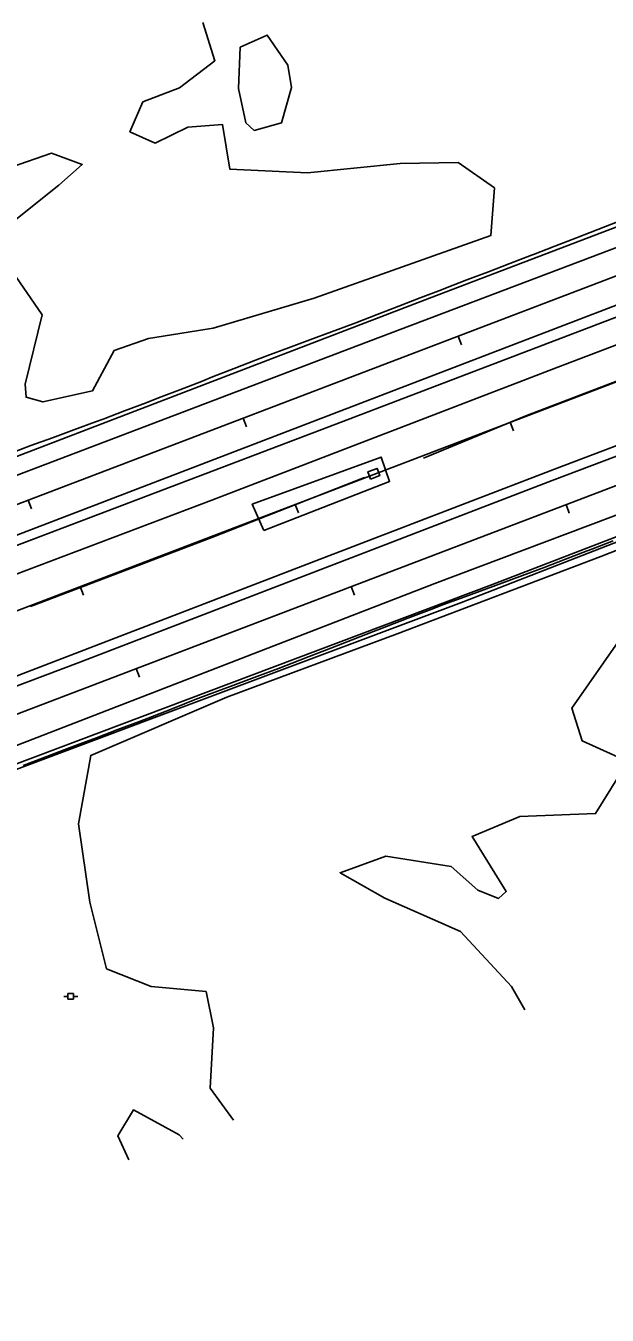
# Model space of a CAD drawing. Extents: x 1901471 to 1963503, y 756461 to 799997.
# Drawn here: x 1905944 to 1906197, y 758804 to 759364 of the extents above; entities that cross this region are included whole.
import ezdxf

# ---------------------------------------------------------------- set-up
doc = ezdxf.new("R2010")
doc.units = 0
for name, color, linetype in [('Default', 7, 'Continuous'), ('RD_DTM_BkLn1', 7, 'Continuous'), ('RD_EX_DR_ErosCtrl', 7, 'Continuous'), ('RD_EX_DR_Inlet', 7, 'Continuous'), ('RD_EX_Fence_Other', 7, 'Continuous'), ('RD_EX_GuardRail', 7, 'Continuous'), ('RD_EX_H2O', 7, 'Continuous'), ('RD_EX_Road', 7, 'Continuous'), ('RD_EX_UT', 7, 'Continuous'), ('RD_EX_VEG', 7, 'Continuous'), ('RD_HC_Cl', 7, 'Continuous'), ('RD_HC_Data_Tic', 7, 'Continuous')]:
    doc.layers.add(name, color=color, linetype=linetype)

# ---------------------------------------------------------------- blocks, each defined once
blk = doc.blocks.new('PP')
at = {"layer": 'RD_EX_UT'}
for p, q in [((2.5, 2.5), (-2.5, 2.5)), ((-2.5, 2.5), (-2.5, -2.5)), ((2.5, -2.5), (2.5, 2.5)), ((-5.9, -0.1), (-2.5, -0.1)), ((-2.5, -2.5), (2.5, -2.5)), ((2.4, -0.1), (6.1, -0.1))]:
    blk.add_line(p, q, dxfattribs=at)

msp = doc.modelspace()

# ---------------------------------------------------------------- linework, layer by layer
at = {"layer": 'RD_DTM_BkLn1'}
for points in [[(1906048.67, 759220.84), (1906058.05, 759224.32), (1906067.42, 759227.8), (1906076.8, 759231.28), (1906086.17, 759234.75), (1906087.35, 759235.19), (1906096.68, 759238.79), (1906106.01, 759242.39), (1906115.34, 759245.98), (1906124.67, 759249.58), (1906126.34, 759250.22), (1906135.67, 759253.81), (1906145, 759257.4), (1906154.34, 759260.99), (1906163.67, 759264.58), (1906164.58, 759264.93), (1906173.9, 759268.54), (1906183.23, 759272.15), (1906192.55, 759275.76), (1906201.88, 759279.37)], [(1905939.72, 759179.35), (1905946.08, 759181.82), (1905955.48, 759185.24), (1905964.87, 759188.65), (1905974.27, 759192.07), (1905977.53, 759193.26), (1905986.86, 759196.85), (1905996.2, 759200.43), (1906001.58, 759202.5), (1906010.9, 759206.11), (1906020.23, 759209.73), (1906025.14, 759211.63), (1906034.45, 759215.28), (1906043.77, 759218.92), (1906048.67, 759220.84)], [(1906100.63, 759103.13), (1906109.96, 759106.72), (1906119.3, 759110.31), (1906125.41, 759112.67), (1906134.8, 759116.1), (1906144.19, 759119.54), (1906153.58, 759122.97), (1906159.87, 759125.28), (1906169.21, 759128.86), (1906178.54, 759132.45), (1906187.87, 759136.04), (1906189.9, 759136.82), (1906199.24, 759140.39)], [(1905942.75, 759042.7), (1905951.18, 759045.96), (1905960.54, 759049.48), (1905969.9, 759053.01), (1905974.6, 759054.78), (1905983.95, 759058.33), (1905993.3, 759061.88), (1905998.97, 759064.04), (1906008.28, 759067.68), (1906017.59, 759071.33), (1906023.31, 759073.57), (1906032.69, 759077.04), (1906042.07, 759080.51), (1906044.36, 759081.35), (1906053.69, 759084.93), (1906063.03, 759088.52), (1906067.11, 759090.09), (1906076.43, 759093.71), (1906085.75, 759097.34), (1906095.07, 759100.97), (1906100.63, 759103.13)]]:
    msp.add_lwpolyline(points, dxfattribs=at)
at = {"layer": 'RD_EX_DR_ErosCtrl'}
msp.add_lwpolyline([(1906047.4, 759144.81), (1906042.34, 759156.27), (1906098.32, 759176.8), (1906102.05, 759166.14)], close=True, dxfattribs=at)
at = {"layer": 'RD_EX_DR_Inlet'}
msp.add_lwpolyline([(1906093.76, 759167.27), (1906092.62, 759170.41), (1906096.62, 759171.87), (1906097.76, 759168.73)], close=True, dxfattribs=at)
at = {"layer": 'RD_EX_Fence_Other'}
msp.add_lwpolyline([(1905890.66, 759107.4), (1906024.74, 759158.14), (1906175.1, 759215.85), (1906308.39, 759266.64), (1906487.54, 759335.29), (1906666.43, 759403.93), (1906805.32, 759457.12), (1906969.27, 759519.37), (1907090.3, 759565.62), (1907179.88, 759599.48)], dxfattribs=at)
at = {"layer": 'RD_EX_GuardRail'}
msp.add_lwpolyline([(1905345.67, 758803.68), (1905429.1, 758838.31), (1905538.42, 758883.79), (1905619.41, 758916.58), (1905717.53, 758955.5), (1905817.23, 758994.07), (1905933.89, 759038.76), (1906032.02, 759075.57), (1906133.29, 759113.62), (1906265.7, 759165.13), (1906336.89, 759191.63), (1906372.39, 759205.62)], dxfattribs=at)
at = {"layer": 'RD_EX_H2O'}
for points in [[(1906576.93, 759352.74), (1906518.55, 759330.88), (1906294.88, 759245.7), (1906161.32, 759194.78), (1906116.8, 759176.26)], [(1906091.2, 759167.99), (1906024.82, 759141.87), (1905945.91, 759111.87)]]:
    msp.add_lwpolyline(points, dxfattribs=at)
at = {"layer": 'RD_EX_Road'}
for points in [[(1905899.8, 759123.07), (1906075.63, 759189.9), (1906387.65, 759309.04), (1906672.58, 759418.65), (1906870.22, 759494.14), (1907083.92, 759575.41), (1907263.51, 759645.39), (1907499.78, 759733.68), (1907666.85, 759798.15), (1907826.7, 759859.52), (1907906.47, 759890.05), (1907994.9, 759923.83), (1908090.43, 759959.93), (1908208.23, 760004.38), (1908340.72, 760055.24), (1908444.91, 760095.35), (1908616.51, 760160.28), (1908703.23, 760193.6), (1908792.74, 760227.99), (1908886.12, 760264.24), (1908987.22, 760302.66), (1909099.92, 760345.4), (1909184.17, 760377.9), (1909332.7, 760434.19)], [(1905898.94, 759153.33), (1906088.67, 759225.52), (1906311.9, 759310.04), (1906544.16, 759399.84), (1906708.19, 759461.79), (1906882.26, 759529.26), (1907107.5, 759614.29), (1907382.9, 759719.63), (1907499.43, 759763.83), (1907542.41, 759780.14), (1907689.73, 759836.57), (1907806.76, 759880.86), (1907961.04, 759939.91), (1908055.03, 759976.01), (1908149.64, 760012.26), (1908247.34, 760049.28), (1908337.32, 760083.84), (1908444.76, 760124.57), (1908579.87, 760175.66), (1908714.98, 760227.76), (1908872.2, 760288.05), (1909004.38, 760338.91), (1909100.07, 760375.24), (1909237.07, 760427.64)], [(1905900.23, 759127.57), (1906144.35, 759221.25), (1906390.66, 759315.81), (1906562.72, 759381.53), (1906807.52, 759475.08), (1907034.26, 759561.62), (1907283.55, 759656.5), (1907438.08, 759715.62), (1907498.77, 759738.69), (1907606.56, 759779.44), (1907758.37, 759837.73), (1907924.25, 759900.95), (1908059.67, 759952.74), (1908229.57, 760017.13), (1908367, 760070), (1908505.51, 760122.48), (1908654.85, 760179.22), (1908778.83, 760226.76), (1908870.81, 760262.23), (1909033.6, 760324.69), (1909100.07, 760349.81), (1909148.45, 760368.18), (1909270.3, 760414.98)], [(1905899.8, 759066.2), (1906068.03, 759131), (1906173.68, 759171.48), (1906321.46, 759227.6), (1906507.08, 759298.36), (1906670.33, 759360.57), (1906828.31, 759419.97), (1906997.15, 759485.3), (1907179.81, 759554.91), (1907332.2, 759613), (1907445.42, 759656.12), (1907499.39, 759676.69), (1907664.26, 759739.51), (1907822.39, 759800.12), (1907983.92, 759861.64), (1908110.11, 759910.08), (1908269.81, 759970.95), (1908393.9, 760018.72), (1908567.48, 760085.35), (1908722.73, 760144.39), (1908899.44, 760211.8), (1909007.04, 760252.91), (1909099.98, 760288.25), (1909276.78, 760356.04)], [(1909099.52, 760249.27), (1908981.01, 760204.1), (1908780.74, 760126.69), (1908613.06, 760062.74), (1908334.34, 759957.49), (1908163.76, 759891.68), (1907933.79, 759804.11), (1907839.05, 759767.58), (1907745.54, 759731.94), (1907596.89, 759674.69), (1907504.11, 759639.21), (1907376.76, 759591.78), (1907220.56, 759531.1), (1906990.18, 759443.66), (1906858.69, 759392.97), (1906681.62, 759325.85), (1906512.57, 759261.48), (1906380.94, 759211.55), (1906146.36, 759121.29), (1905900.23, 759028.43)], [(1905899.75, 759161.72), (1906119.34, 759245.88), (1906395.3, 759350.92), (1906720.71, 759474.95), (1907028.99, 759593.52), (1907172.77, 759647.87)], [(1905898.52, 759061.69), (1905966.66, 759087.39), (1906042.03, 759116.36), (1906172.69, 759166.55), (1906259.58, 759199.46), (1906416.9, 759260.18), (1906556.12, 759313.01), (1906648.94, 759348.55), (1906751.95, 759387.22), (1906832.26, 759417.5), (1906950.74, 759463.42), (1907061, 759505.22), (1907195.94, 759557.05)], [(1905901.25, 759036.49), (1906001.55, 759075.38), (1906121.68, 759121.79), (1906227, 759161.61), (1906348.12, 759208.18), (1906428.75, 759239.12), (1906615.33, 759310.1), (1906771.37, 759369.12), (1906923.1, 759427.21), (1907075.81, 759485.96), (1907172.24, 759522.49)]]:
    msp.add_lwpolyline(points, dxfattribs=at)
at = {"layer": 'RD_EX_VEG'}
for points in [[(1906020.86, 759365.77), (1906026.15, 759349.11), (1906010.71, 759337.33), (1905994.86, 759331.23), (1905989.17, 759318.23), (1906000.14, 759313.36), (1906014.36, 759320.26), (1906029.4, 759321.48), (1906032.65, 759301.98), (1906066.37, 759300.35), (1906106.6, 759304.42), (1906131.79, 759304.82), (1906147.64, 759293.85), (1906146.01, 759273.13), (1906069.22, 759245.91), (1906025.33, 759232.9), (1905997.3, 759228.43), (1905982.26, 759223.15), (1905972.92, 759205.68), (1905951.38, 759200.8), (1905944.07, 759202.84), (1905943.66, 759208.52), (1905950.98, 759238.59), (1905939.6, 759255.25)], [(1905935.94, 759277.19), (1905958.29, 759295.07), (1905968.45, 759304.01), (1905955.04, 759308.89), (1905937.57, 759302.79)], [(1906034.15, 758888.42), (1906024.1, 758902.4), (1906025.46, 758928.58), (1906022.3, 758944.38), (1905998.37, 758946.64), (1905978.95, 758954.31), (1905971.73, 758983.21), (1905966.76, 759017.3), (1905972.18, 759047.09), (1906031.33, 759072.38), (1906105.37, 759099.91), (1906193.86, 759133.55), (1906303.11, 759176.44)], [(1906202.43, 759097.88), (1906181.21, 759067.63), (1906185.73, 759053.41), (1906205.59, 759044.38), (1906191.6, 759021.81), (1906158.64, 759020.46), (1906137.87, 759011.88), (1906152.77, 758987.95), (1906149.42, 758984.9), (1906140.33, 758988.51), (1906128.84, 758998.78), (1906100.4, 759003.3), (1906080.54, 758996.08), (1906099.95, 758985.01), (1906132.91, 758970.57), (1906155.03, 758946.64), (1906160.87, 758936.51)], [(1905988.7, 758871.17), (1905983.92, 758881.63), (1905990.69, 758892.91), (1906010.56, 758882.08), (1906012.38, 758880.16)]]:
    msp.add_lwpolyline(points, dxfattribs=at)
msp.add_lwpolyline([(1906039.56, 759322.09), (1906036.31, 759337.13), (1906037.12, 759355.01), (1906048.9, 759360.29), (1906057.84, 759347.28), (1906059.47, 759337.53), (1906055, 759322.09), (1906043.21, 759318.84)], close=True, dxfattribs=at)
at = {"layer": 'RD_HC_Cl'}
for p, q in [((1909479.05, 760507.18), (1905534.04, 759001.17)), ((1909452.06, 760451.39), (1905660.75, 759003.37)), ((1909501.14, 760425), (1905781.91, 759004.62))]:
    msp.add_line(p, q, dxfattribs=at)
at = {"layer": 'RD_HC_Data_Tic'}
for p, q in [((1906131.85, 759229.39), (1906133.28, 759225.65)), ((1906038.43, 759193.72), (1906039.86, 759189.98)), ((1906154.45, 759191.93), (1906155.88, 759188.19)), ((1905945.01, 759158.06), (1905946.43, 759154.32)), ((1906061.03, 759156.25), (1906062.46, 759152.51)), ((1906178.72, 759156.16), (1906180.14, 759152.42)), ((1905967.62, 759120.57), (1905969.04, 759116.83)), ((1906085.3, 759120.48), (1906086.72, 759116.75)), ((1905991.88, 759084.81), (1905993.3, 759081.07))]:
    msp.add_line(p, q, dxfattribs=at)

# ---------------------------------------------------------------- block references
at = {"layer": 'Default', "xscale": 0.5039370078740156, "yscale": 0.5039370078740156}
msp.add_blockref('PP', (1905963.45, 758942.3), dxfattribs=at)

doc.saveas('drawing.dxf')
